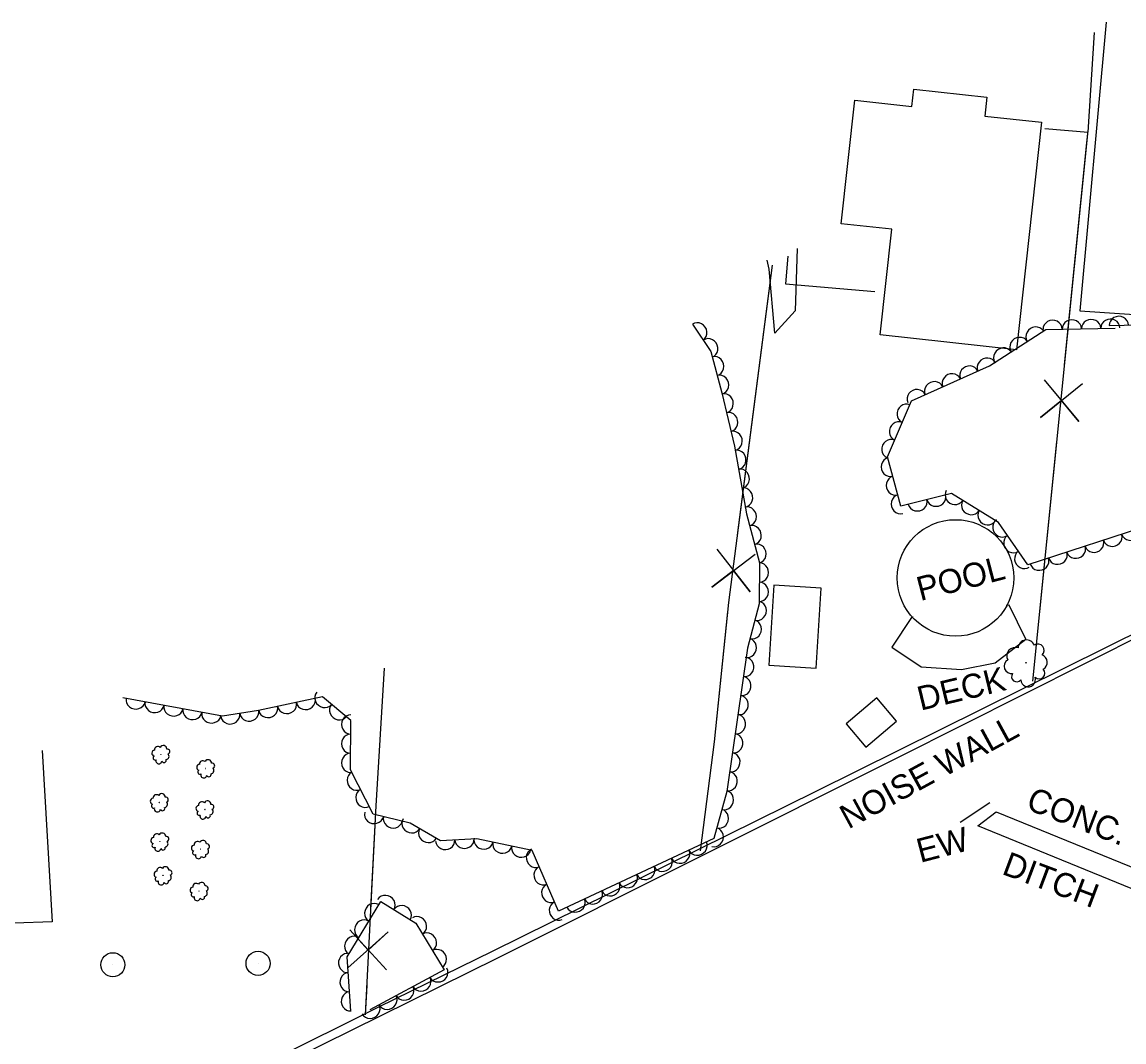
# Model space of a CAD drawing. Extents: x 1722896 to 1754269, y 648279 to 666297.
# Drawn here: x 1752291.6 to 1752520.7, y 653436.6 to 653648.7 of the extents above; entities that cross this region are included whole.
import ezdxf

# ---------------------------------------------------------------- set-up
doc = ezdxf.new("R2010")
doc.units = 0
for name, color, linetype in [('DESIGN - CENTERLINE - Proposed', 7, 'Continuous'), ('DESIGN - CENTERLINE - Proposed Text', 7, 'Continuous'), ('DESIGN - SCRATCH - User 1', 7, 'Continuous'), ('SURVEY - CENTERLINE - Preliminary Text', 7, 'Continuous'), ('SURVEY - CONTOURS - Intermediate with optional Text', 7, 'Continuous'), ('SURVEY - CONTROL with Text', 7, 'Continuous'), ('SURVEY - VEGETATION - Features with Text', 7, 'Continuous')]:
    doc.layers.add(name, color=color, linetype=linetype)

msp = doc.modelspace()

# ---------------------------------------------------------------- linework, layer by layer
at = {"layer": 'DESIGN - CENTERLINE - Proposed'}
for points in [[(1752486.61, 653482.29), (1752492.78, 653486.41)], [(1752542.08, 653464.88), (1752539.94, 653461.24), (1752490.26, 653481.55), (1752494.12, 653484.47), (1752542.08, 653464.88)]]:
    msp.add_lwpolyline(points, dxfattribs=at)
at = {"layer": 'DESIGN - CENTERLINE - Proposed Text'}
for p, q in [((1752310.45, 653452.64), (1752310.45, 653452.64)), ((1752340.63, 653452.93), (1752340.63, 653452.93))]:
    msp.add_line(p, q, dxfattribs=at)
for points in [[(1752504.2, 653626.55), (1752513.23, 653625.79), (1752514.55, 653646.51)], [(1752504.2, 653626.55), (1752513.23, 653625.79), (1752514.55, 653646.51)], [(1752501.71, 653511.6), (1752513.2, 653626.14)], [(1752512.93, 653623.54), (1752513.2, 653626.14)], [(1752508.31, 653577.37), (1752512.93, 653623.54)], [(1752432.59, 653476.37), (1752435.52, 653498.98), (1752438.53, 653527.99), (1752447.61, 653598.14)], [(1752446.3, 653588.03), (1752447.61, 653598.14)], [(1752440.34, 653542.01), (1752446.3, 653588.03)], [(1752504.08, 653574.28), (1752511.25, 653565.62), (1752507.67, 653569.99), (1752503.29, 653566.41), (1752512.04, 653573.48)], [(1752501.71, 653511.6), (1752506.7, 653561.35)], [(1752436.03, 653539.04), (1752442.94, 653530.18), (1752439.49, 653534.66), (1752435.01, 653531.2), (1752443.96, 653538.01)], [(1752476.48, 653524.89), (1752472.41, 653518.72), (1752478.48, 653514.58), (1752486.86, 653514.07), (1752493.88, 653515.44), (1752500.24, 653520.35), (1752496.81, 653527.43), (1752496.2, 653527.36)], [(1752432.59, 653476.37), (1752435.52, 653498.98), (1752438.32, 653526.04)], [(1752476.85, 653524.94), (1752476.48, 653524.89)], [(1752366.85, 653514.32), (1752365.14, 653485.67), (1752362.92, 653442.25)], [(1752366.85, 653514.32), (1752365.14, 653485.67), (1752364.05, 653464.4)], [(1752295.75, 653497.22), (1752297.84, 653461.59), (1752282.13, 653461.05), (1752281.84, 653464.39), (1752241.75, 653462.82)], [(1752367.31, 653451.62), (1752359.72, 653459.91), (1752363.51, 653455.71), (1752367.71, 653459.51), (1752359.32, 653452.02)], [(1752363.23, 653448.32), (1752362.92, 653442.25)]]:
    msp.add_lwpolyline(points, dxfattribs=at)
for points in [[(1752503.55, 653627.82), (1752498.33, 653580.48), (1752469.97, 653583.61), (1752472.39, 653605.57), (1752461.89, 653606.73), (1752464.72, 653632.4), (1752476.56, 653631.09), (1752476.96, 653634.72), (1752492.16, 653633.05), (1752491.72, 653629.12)], [(1752456.65, 653514.33), (1752457.72, 653530.93), (1752447.88, 653531.56), (1752446.81, 653514.97)], [(1752467.02, 653497.92), (1752473.4, 653503.32), (1752469.3, 653508.16), (1752462.92, 653502.77)]]:
    msp.add_lwpolyline(points, close=True, dxfattribs=at)
for centre, radius in [((1752485.64, 653533.08), 12.12), ((1752310.45, 653452.66), 2.5), ((1752340.64, 653452.95), 2.5)]:
    msp.add_circle(centre, radius, dxfattribs=at)
at = {"layer": 'DESIGN - SCRATCH - User 1'}
msp.add_lwpolyline([(1752229.74, 653375.92), (1752298.32, 653410.29), (1752365.78, 653443.88), (1752389.4, 653455.46), (1752456.67, 653488.77), (1752525.54, 653522.92), (1752552.27, 653530.48), (1752599.39, 653543.98), (1752651.9, 653558.66), (1752707.13, 653574.47), (1752721.35, 653578.7), (1752721.7, 653577.36), (1752701.34, 653571.85), (1752650.68, 653557.55), (1752560.13, 653531.6), (1752525.7, 653521.9), (1752473.89, 653495.82), (1752390.43, 653454.05), (1752335.89, 653427.09), (1752292.94, 653405.96), (1752239.95, 653379.09)], dxfattribs=at)
at = {"layer": 'SURVEY - CENTERLINE - Preliminary Text'}
for points in [[(1752516.97, 653648.67), (1752511.46, 653588.64), (1752528.99, 653587.43), (1752529.58, 653594.88)], [(1752450.75, 653599.97), (1752450.27, 653594.24), (1752468.89, 653592.64)]]:
    msp.add_lwpolyline(points, dxfattribs=at)
at = {"layer": 'SURVEY - VEGETATION - Features with Text'}
for points in [[(1752452.73, 653601.6), (1752452.31, 653588.63), (1752448.11, 653583.97), (1752446.93, 653597.28), (1752446.45, 653599.19)], [(1752517.61, 653585.56), (1752533.07, 653585.89), (1752535.83, 653592.34), (1752542.81, 653591.82), (1752557.08, 653572.37), (1752550.18, 653557.01), (1752527.09, 653544.39), (1752500.68, 653535.78), (1752494.56, 653544.58), (1752484.79, 653550.64), (1752474.26, 653548.03), (1752471.5, 653558.29), (1752476.52, 653569.92), (1752492.69, 653577.16), (1752504.39, 653584.76), (1752518.82, 653585.05)], [(1752430.93, 653585.83), (1752434.8, 653580.18), (1752437.04, 653571.57), (1752439.69, 653560.45), (1752442.22, 653546.4), (1752444.92, 653536.2), (1752444.83, 653527.7), (1752442.38, 653518.48), (1752438.1, 653488.71), (1752435.42, 653478.92), (1752403.09, 653463.82), (1752397.64, 653476.38), (1752386.12, 653478.87), (1752378.56, 653478.43), (1752372.28, 653482.11), (1752364.58, 653483.94), (1752359.88, 653493.22), (1752359.9, 653503.41), (1752354.05, 653508.34), (1752340.74, 653505.5), (1752333.28, 653504.35), (1752312.53, 653508.19)], [(1752359.96, 653443.04), (1752359.14, 653454.32), (1752366.14, 653465.82), (1752373.42, 653461.3), (1752379.3, 653451.6), (1752363.86, 653443.3)]]:
    msp.add_lwpolyline(points, dxfattribs=at)
for centre, radius in [((1752500.3, 653515.45), 0.054), ((1752320.42, 653496.42), 0.022), ((1752329.75, 653493.47), 0.022), ((1752320.1, 653486.41), 0.022), ((1752329.59, 653484.92), 0.022), ((1752320.22, 653478.24), 0.022), ((1752328.65, 653476.7), 0.022), ((1752320.89, 653471.24), 0.022), ((1752328.38, 653467.97), 0.022)]:
    msp.add_circle(centre, radius, dxfattribs=at)
for centre, radius, start, end in [((1752500.4, 653518.44), 1.75, 21.1654, 177.0039), ((1752498.05, 653516.88), 1.76, 70.2696, 207.7938), ((1752502.8, 653518.04), 1.29, 311.4183, 126.4186), ((1752497.3, 653514.73), 1.55, 121.2169, 278.0058), ((1752503.03, 653515.52), 1.67, 301.2594, 68.1051), ((1752503.04, 653513.29), 1.18, 225.9724, 43.2915), ((1752498.36, 653512.56), 1.06, 143.333, 322.0787), ((1752500.74, 653512), 1.55, 183.3537, 16.7734), ((1752319.18, 653496.64), 0.631, 97.514, 254.3029), ((1752319.82, 653497.32), 0.719, 46.5668, 184.091), ((1752320.95, 653497.52), 0.714, 357.4626, 153.3011), ((1752321.78, 653496.98), 0.527, 287.7155, 102.7158), ((1752319.23, 653495.66), 0.433, 119.6302, 298.3758), ((1752320.02, 653495.06), 0.629, 159.6509, 353.0706), ((1752321.09, 653495.17), 0.479, 202.2695, 19.5887), ((1752321.45, 653496), 0.679, 277.5566, 44.4023), ((1752329.15, 653494.37), 0.719, 46.5668, 184.091), ((1752330.28, 653494.58), 0.714, 357.4626, 153.3011), ((1752328.51, 653493.7), 0.631, 97.514, 254.3029), ((1752328.56, 653492.72), 0.433, 119.6302, 298.3758), ((1752330.78, 653493.05), 0.679, 277.5566, 44.4023), ((1752331.11, 653494.03), 0.527, 287.7155, 102.7158), ((1752329.35, 653492.12), 0.629, 159.6509, 353.0706), ((1752330.42, 653492.22), 0.479, 202.2695, 19.5887), ((1752320.63, 653487.52), 0.714, 357.4626, 153.3011), ((1752318.86, 653486.64), 0.631, 97.514, 254.3029), ((1752318.91, 653485.66), 0.433, 119.6302, 298.3758), ((1752319.5, 653487.31), 0.719, 46.5668, 184.091), ((1752321.13, 653485.99), 0.679, 277.5566, 44.4023), ((1752321.46, 653486.97), 0.527, 287.7155, 102.7158), ((1752328.98, 653485.82), 0.719, 46.5668, 184.091), ((1752330.11, 653486.02), 0.714, 357.4626, 153.3011), ((1752330.94, 653485.48), 0.527, 287.7155, 102.7158), ((1752319.7, 653485.06), 0.629, 159.6509, 353.0706), ((1752320.77, 653485.16), 0.479, 202.2695, 19.5887), ((1752328.35, 653485.15), 0.631, 97.514, 254.3029), ((1752328.39, 653484.16), 0.433, 119.6302, 298.3758), ((1752329.19, 653483.56), 0.629, 159.6509, 353.0706), ((1752330.25, 653483.67), 0.479, 202.2695, 19.5887), ((1752330.62, 653484.5), 0.679, 277.5566, 44.4023), ((1752318.98, 653478.46), 0.631, 97.514, 254.3029), ((1752319.61, 653479.14), 0.719, 46.5668, 184.091), ((1752320.74, 653479.34), 0.714, 357.4626, 153.3011), ((1752321.57, 653478.79), 0.527, 287.7155, 102.7158), ((1752319.02, 653477.48), 0.433, 119.6302, 298.3758), ((1752319.81, 653476.88), 0.629, 159.6509, 353.0706), ((1752320.88, 653476.98), 0.479, 202.2695, 19.5887), ((1752321.25, 653477.82), 0.679, 277.5566, 44.4023), ((1752327.41, 653476.92), 0.631, 97.514, 254.3029), ((1752328.05, 653477.6), 0.719, 46.5668, 184.091), ((1752329.18, 653477.8), 0.714, 357.4626, 153.3011), ((1752329.68, 653476.28), 0.679, 277.5566, 44.4023), ((1752330.01, 653477.25), 0.527, 287.7155, 102.7158), ((1752327.46, 653475.94), 0.433, 119.6302, 298.3758), ((1752328.25, 653475.34), 0.629, 159.6509, 353.0706), ((1752329.32, 653475.44), 0.479, 202.2695, 19.5887), ((1752319.65, 653471.47), 0.631, 97.514, 254.3029), ((1752320.28, 653472.14), 0.719, 46.5668, 184.091), ((1752321.41, 653472.34), 0.714, 357.4626, 153.3011), ((1752322.24, 653471.8), 0.527, 287.7155, 102.7158), ((1752319.69, 653470.48), 0.433, 119.6302, 298.3758), ((1752320.49, 653469.88), 0.629, 159.6509, 353.0706), ((1752321.55, 653469.99), 0.479, 202.2695, 19.5887), ((1752321.92, 653470.82), 0.679, 277.5566, 44.4023), ((1752328.91, 653469.07), 0.714, 357.4626, 153.3011), ((1752327.14, 653468.19), 0.631, 97.514, 254.3029), ((1752327.18, 653467.21), 0.433, 119.6302, 298.3758), ((1752327.77, 653468.87), 0.719, 46.5668, 184.091), ((1752329.41, 653467.55), 0.679, 277.5566, 44.4023), ((1752329.73, 653468.52), 0.527, 287.7155, 102.7158), ((1752327.98, 653466.61), 0.629, 159.6509, 353.0706), ((1752329.05, 653466.71), 0.479, 202.2695, 19.5887)]:
    msp.add_arc(centre, radius, start, end, dxfattribs=at)
for centre, major_axis in [((1752505.83, 653584.79), (2, 0.04)), ((1752509.83, 653584.87), (2, 0.04)), ((1752513.83, 653584.95), (2, 0.04)), ((1752517.83, 653585.03), (2, 0.04)), ((1752519.61, 653585.6), (2, 0.04)), ((1752432.06, 653584.18), (1.13, -1.65)), ((1752502.24, 653583.37), (1.68, 1.09)), ((1752434.32, 653580.88), (1.13, -1.65)), ((1752498.89, 653581.19), (1.68, 1.09)), ((1752495.53, 653579.01), (1.68, 1.09)), ((1752435.59, 653577.13), (0.5, -1.94)), ((1752488.48, 653575.28), (1.82, 0.82)), ((1752492.13, 653576.91), (1.82, 0.82)), ((1752436.6, 653573.26), (0.5, -1.94)), ((1752484.83, 653573.64), (1.82, 0.82)), ((1752481.18, 653572.01), (1.82, 0.82)), ((1752437.56, 653569.38), (0.46, -1.95)), ((1752477.53, 653570.37), (1.82, 0.82)), ((1752475.38, 653567.26), (0.79, 1.84)), ((1752438.49, 653565.49), (0.46, -1.95)), ((1752439.42, 653561.59), (0.46, -1.95)), ((1752473.79, 653563.59), (0.79, 1.84)), ((1752472.2, 653559.92), (0.79, 1.84)), ((1752440.19, 653557.67), (0.35, -1.97)), ((1752472.08, 653556.14), (-0.52, 1.93)), ((1752440.9, 653553.73), (0.35, -1.97)), ((1752473.12, 653552.28), (-0.52, 1.93)), ((1752441.61, 653549.8), (0.35, -1.97)), ((1752474.16, 653548.42), (-0.52, 1.93)), ((1752481.64, 653549.86), (-1.94, -0.48)), ((1752485.43, 653550.24), (-1.7, 1.05)), ((1752442.36, 653545.87), (0.51, -1.93)), ((1752477.76, 653548.89), (-1.94, -0.48)), ((1752488.83, 653548.13), (-1.7, 1.05)), ((1752492.23, 653546.02), (-1.7, 1.05)), ((1752443.38, 653542), (0.51, -1.93)), ((1752495.28, 653543.54), (-1.14, 1.64)), ((1752522.11, 653542.77), (-1.9, -0.62)), ((1752497.56, 653540.26), (-1.14, 1.64)), ((1752514.5, 653540.29), (-1.9, -0.62)), ((1752518.3, 653541.53), (-1.9, -0.62)), ((1752444.4, 653538.14), (0.51, -1.93)), ((1752499.84, 653536.98), (-1.14, 1.64)), ((1752510.7, 653539.05), (-1.9, -0.62)), ((1752444.89, 653534.2), (-0.02, -2)), ((1752503.09, 653536.57), (-1.9, -0.62)), ((1752506.9, 653537.81), (-1.9, -0.62)), ((1752444.85, 653530.2), (-0.02, -2)), ((1752444.44, 653526.25), (-0.51, -1.93)), ((1752443.42, 653522.39), (-0.51, -1.93)), ((1752442.39, 653518.52), (-0.51, -1.93)), ((1752441.82, 653514.56), (-0.28, -1.98)), ((1752441.25, 653510.6), (-0.28, -1.98)), ((1752354.39, 653508.06), (-1.53, 1.29)), ((1752315.19, 653507.7), (-1.97, 0.36)), ((1752319.12, 653506.97), (-1.97, 0.36)), ((1752323.05, 653506.24), (-1.97, 0.36)), ((1752346.66, 653506.76), (-1.96, -0.42)), ((1752350.57, 653507.6), (-1.96, -0.42)), ((1752357.45, 653505.48), (-1.53, 1.29)), ((1752440.68, 653506.64), (-0.28, -1.98)), ((1752326.99, 653505.51), (-1.97, 0.36)), ((1752330.92, 653504.78), (-1.97, 0.36)), ((1752334.86, 653504.59), (-1.98, -0.3)), ((1752338.81, 653505.2), (-1.98, -0.3)), ((1752342.75, 653505.93), (-1.96, -0.42)), ((1752359.9, 653502.62), (0, 2)), ((1752440.11, 653502.68), (-0.28, -1.98)), ((1752359.89, 653498.62), (0, 2)), ((1752439.54, 653498.72), (-0.28, -1.98)), ((1752359.88, 653494.62), (0, 2)), ((1752438.97, 653494.77), (-0.28, -1.98)), ((1752361.05, 653490.9), (-0.9, 1.78)), ((1752438.4, 653490.81), (-0.28, -1.98)), ((1752362.86, 653487.33), (-0.9, 1.78)), ((1752437.6, 653486.89), (-0.53, -1.93)), ((1752364.76, 653483.89), (-1.95, 0.46)), ((1752436.55, 653483.04), (-0.53, -1.93)), ((1752368.66, 653482.97), (-1.95, 0.46)), ((1752372.52, 653481.97), (-1.72, 1.01)), ((1752375.97, 653479.95), (-1.72, 1.01)), ((1752387.51, 653478.57), (-1.95, 0.42)), ((1752435.49, 653479.18), (-0.53, -1.93)), ((1752379.55, 653478.49), (-2, -0.12)), ((1752383.55, 653478.72), (-2, -0.12)), ((1752391.42, 653477.72), (-1.95, 0.42)), ((1752395.33, 653476.88), (-1.95, 0.42)), ((1752398.29, 653474.87), (-0.8, 1.83)), ((1752432.04, 653477.34), (-1.81, -0.85)), ((1752424.79, 653473.95), (-1.81, -0.85)), ((1752428.42, 653475.65), (-1.81, -0.85)), ((1752399.88, 653471.21), (-0.8, 1.83)), ((1752421.17, 653472.26), (-1.81, -0.85)), ((1752417.54, 653470.57), (-1.81, -0.85)), ((1752401.48, 653467.54), (-0.8, 1.83)), ((1752410.29, 653467.18), (-1.81, -0.85)), ((1752413.92, 653468.88), (-1.81, -0.85)), ((1752364.7, 653463.45), (1.04, 1.71)), ((1752367.19, 653465.17), (1.7, -1.06)), ((1752370.58, 653463.06), (1.7, -1.06)), ((1752403.07, 653463.87), (-0.8, 1.83)), ((1752406.67, 653465.49), (-1.81, -0.85)), ((1752373.76, 653460.73), (1.04, -1.71)), ((1752362.62, 653460.03), (1.04, 1.71)), ((1752360.54, 653456.62), (1.04, 1.71)), ((1752375.84, 653457.31), (1.04, -1.71)), ((1752377.91, 653453.89), (1.04, -1.71)), ((1752359.24, 653453.01), (-0.15, 1.99)), ((1752378.13, 653450.98), (-1.76, -0.95)), ((1752359.53, 653449.03), (-0.15, 1.99)), ((1752374.6, 653449.08), (-1.76, -0.95)), ((1752359.82, 653445.04), (-0.15, 1.99)), ((1752371.08, 653447.19), (-1.76, -0.95)), ((1752367.56, 653445.29), (-1.76, -0.95)), ((1752364.04, 653443.4), (-1.76, -0.95))]:
    msp.add_ellipse(centre, major_axis=major_axis, ratio=0.940188, start_param=0, end_param=3.141593, dxfattribs=at)

# ---------------------------------------------------------------- texts
at = {"layer": 'DESIGN - SCRATCH - User 1'}
msp.add_text('NOISE WALL', height=5, rotation=28.6115, dxfattribs=at).set_placement((1752463.38, 653480.77))
at = {"layer": 'SURVEY - CONTOURS - Intermediate with optional Text'}
for s, rotation, p in [('CONC.', 338.9062, (1752500.07, 653485.09)), ('EW', 14.6005, (1752478.32, 653473.83)), ('DITCH', 339.3445, (1752495.06, 653471.59))]:
    msp.add_text(s, height=5, rotation=rotation, dxfattribs=at).set_placement(p)
at = {"layer": 'SURVEY - CONTROL with Text'}
for s, rotation, p in [('POOL', 14.5898, (1752478.33, 653528.26)), ('DECK', 13.541, (1752478.39, 653505.47))]:
    msp.add_text(s, height=5, rotation=rotation, dxfattribs=at).set_placement(p)

doc.saveas('drawing.dxf')
